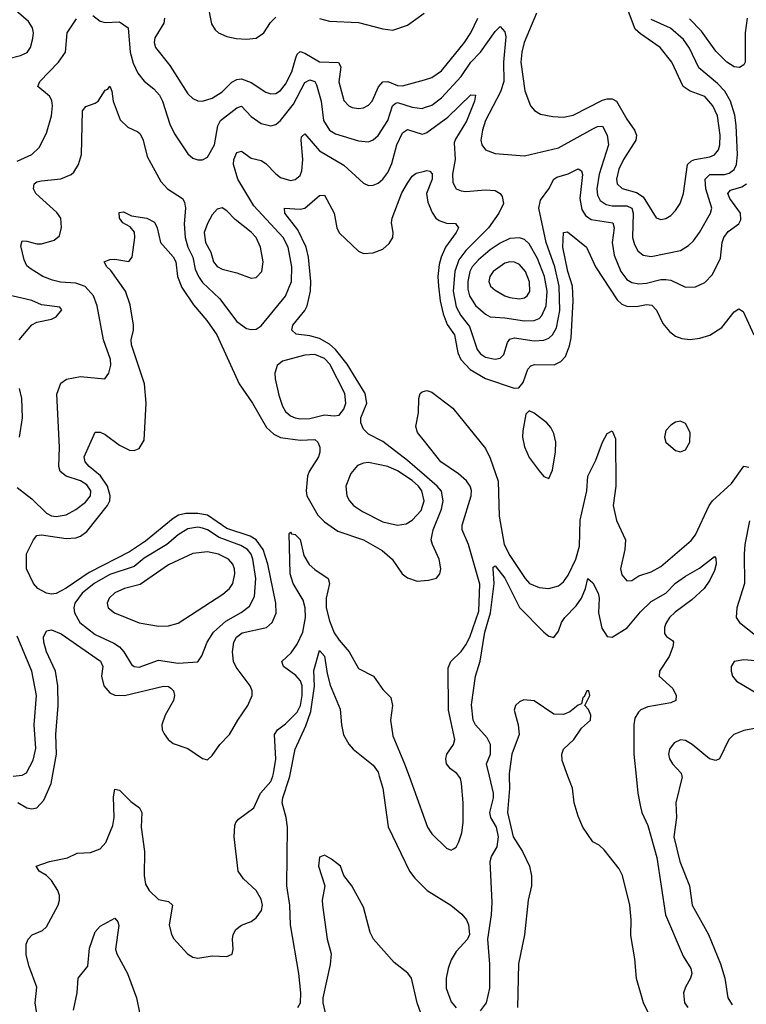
# Model space of a CAD drawing. Header units: inches. Extents: x 1603819 to 1745079, y 385938 to 533966.
# Tile 418 of 561: x 1718340 to 1721320, y 459063 to 463104. Entities that reach past the tile are written whole.
import ezdxf

# ---------------------------------------------------------------- set-up
doc = ezdxf.new("R2010")
doc.units = ezdxf.units.IN
doc.header["$MEASUREMENT"] = 0
for name, color, linetype in [('B7415', 7, 'Continuous'), ('B7416', 7, 'Continuous'), ('B7425', 7, 'Continuous'), ('B7426', 7, 'Continuous')]:
    doc.layers.add(name, color=color, linetype=linetype)

msp = doc.modelspace()

# ---------------------------------------------------------------- linework, layer by layer
at = {"layer": 'B7415', "color": 5}
for points, elevation in [([(1718332.1, 459892.1), (1718370, 459869.3), (1718390, 459865.2), (1718410, 459870.2), (1718438.6, 459901.4), (1718469.3, 459970), (1718474.7, 460000)], 320), ([(1718415.4, 458990), (1718403.8, 459070), (1718410, 459134), (1718378.3, 459218.3), (1718366.7, 459266.7), (1718366.5, 459310), (1718374.4, 459330), (1718391.6, 459348.4), (1718433.5, 459366.5), (1718450, 459381.3), (1718497.7, 459470), (1718503.7, 459490), (1718503.7, 459510), (1718496.1, 459530), (1718471.2, 459571.2), (1718450, 459592.5), (1718420.4, 459610), (1718407.1, 459630), (1718462.9, 459650), (1718535.8, 459664.2), (1718576.3, 459683.7), (1718630, 459686.5), (1718670, 459701.6), (1718693.1, 459726.9), (1718722.5, 459797.5), (1718727.1, 459830), (1718725.1, 459914.9), (1718730, 459946.8), (1718750, 459942), (1718795.2, 459895.2), (1718831.4, 459870), (1718841.5, 459850), (1718838.7, 459790), (1718851.9, 459690), (1718851.2, 459591.2), (1718856, 459556), (1718870.5, 459530), (1718910, 459493.4), (1718950, 459484.9), (1718967.3, 459470), (1718953.4, 459390), (1718962.4, 459350), (1718971.8, 459331.8), (1719028.2, 459270), (1719050, 459256.5), (1719070, 459253.1), (1719130, 459262.7), (1719190, 459259.5), (1719211.1, 459268.9), (1719215.8, 459290), (1719212.4, 459330), (1719215.8, 459350), (1719226, 459370), (1719250, 459388.7), (1719290, 459403.6), (1719310, 459418), (1719331.9, 459448.1), (1719335.4, 459470), (1719330, 459495.1), (1719310, 459529.8), (1719258.6, 459578.6), (1719236.4, 459610), (1719219.6, 459750), (1719222.5, 459797.5), (1719226, 459810), (1719237, 459823), (1719299.8, 459870), (1719327, 459930), (1719370, 459977.2), (1719378, 460000)], 280), ([(1719481, 459050), (1719491.6, 459070), (1719493.6, 459110), (1719485.4, 459190), (1719451.2, 459390), (1719447.9, 459470), (1719435.2, 459550), (1719438.2, 459790), (1719433.5, 459830), (1719416, 459890), (1719418.6, 459910), (1719445.8, 459990), (1719447.8, 460000)], 260), ([(1719814.9, 460000), (1719830, 459950.8), (1719851.5, 459791.5), (1719939.2, 459610), (1719960.5, 459580.5), (1720000, 459541.2)], 260), ([(1719936.7, 460000), (1720000, 459824.2)], 280), ([(1720000, 458985.1), (1719969.5, 459070), (1719946.4, 459170), (1719931.4, 459191.4), (1719875.5, 459235.5), (1719791.2, 459331.2), (1719777.8, 459357.8), (1719750, 459462.4), (1719702, 459550), (1719670, 459591.3), (1719655.5, 459630), (1719619.4, 459659.4), (1719590, 459674.8), (1719570, 459666.8), (1719566, 459630), (1719592, 459550), (1719580.5, 459490), (1719582, 459470), (1719600.5, 459330), (1719618.1, 459270), (1719613.6, 459226.4), (1719583.3, 459090), (1719582.8, 459070), (1719596.9, 459010)], 240), ([(1718560.7, 459039.3), (1718576.4, 459110), (1718579.7, 459170), (1718619.7, 459220.2), (1718625.9, 459294.1), (1718650, 459360.7), (1718670, 459383.8), (1718730, 459416.3), (1718742, 459402), (1718746.7, 459386.7), (1718733.1, 459290), (1718738.9, 459270), (1718782.4, 459190), (1718818.5, 459090), (1718831.6, 459030)], 260)]:
    msp.add_lwpolyline(points, dxfattribs=dict(at, elevation=elevation))
at = {"layer": 'B7416', "color": 5}
for points, elevation in [([(1718290, 462943.7), (1718343.6, 462956.4), (1718370.4, 462969.6), (1718384.5, 462990), (1718393.7, 463026.3), (1718396.4, 463050), (1718392.9, 463070), (1718376.2, 463096.2), (1718314.2, 463150)], 380), ([(1719110.1, 463170), (1719127.3, 463087.3), (1719142.3, 463062.3), (1719155.8, 463050), (1719190, 463034.6), (1719227.3, 463027.3), (1719270, 463023.7), (1719310, 463028.7), (1719340.8, 463050), (1719368.3, 463091.7), (1719390, 463114.9)], 420), ([(1718330, 462523), (1718389.8, 462550), (1718420.1, 462579.9), (1718450, 462637.6), (1718470.4, 462709.6), (1718474.6, 462750), (1718471.9, 462771.9), (1718462.8, 462790), (1718414.7, 462830), (1718422.2, 462850), (1718499.3, 462930), (1718527.4, 462970), (1718535, 463050), (1718572.5, 463107.5)], 360), ([(1718640.6, 463120.6), (1718670, 463097.2), (1718690, 463091.7), (1718750, 463094.7), (1718784.9, 463070), (1718792.7, 462970), (1718806.1, 462926.1), (1718825, 462885), (1718850, 462851.9), (1718890, 462820.2), (1718913.6, 462793.6), (1718925.5, 462770), (1718955.3, 462675.3), (1718975.2, 462635.2), (1719030, 462552.9), (1719050, 462535.6), (1719070, 462528.9), (1719090, 462528.8), (1719110, 462540.3), (1719139, 462590), (1719152.1, 462667.9), (1719163.1, 462690), (1719230, 462742.3), (1719250, 462748.4), (1719290, 462706), (1719330, 462678.2), (1719370, 462668.4), (1719390, 462673.4), (1719410, 462690.8), (1719462.7, 462757.3), (1719510, 462846.4), (1719530, 462857.5), (1719550, 462850.8), (1719557, 462837), (1719576.4, 462770), (1719586.6, 462690), (1719610, 462650.1), (1719635.3, 462635.3), (1719730, 462606.1), (1719770, 462603), (1719790, 462610.9), (1719810, 462628.6), (1719849.9, 462690.1), (1719869.3, 462750.7), (1719880.2, 462759.8), (1719890, 462763.9), (1719950, 462744.3), (1719990, 462739.6), (1720000, 462742.9)], 360), ([(1718933.8, 463110), (1718931, 463090), (1718893.8, 463030), (1718891.3, 463010), (1718897.5, 462990), (1718955.9, 462915.9), (1719030, 462799.7), (1719050, 462780.7), (1719071, 462771), (1719090, 462769.2), (1719130, 462781.6), (1719170, 462807.3), (1719210, 462847.9), (1719230, 462858.6), (1719250, 462860.8), (1719290, 462845.7), (1719350, 462806.8), (1719370, 462800.1), (1719390, 462801.5), (1719410, 462813.9), (1719430, 462839.4), (1719456.5, 462890), (1719472, 462948), (1719478.2, 462961.8), (1719490, 462972.9), (1719510, 462966), (1719570, 462931.5), (1719648.2, 462928.2), (1719657.1, 462910), (1719649.2, 462849.2), (1719670, 462771.8), (1719690, 462750.2), (1719703.9, 462743.9), (1719730, 462739), (1719750, 462742.5), (1719770, 462752.9), (1719785.7, 462770), (1719811.2, 462828.8), (1719830, 462848.5), (1719850, 462849.6), (1719890, 462833.3), (1719910, 462832.1), (1720000, 462857.5)], 380), ([(1719570, 463109.2), (1719610, 463098.5), (1719730, 463092.3), (1719830, 463066), (1719870, 463060.8), (1719930, 463081.6), (1719998.5, 463130)], 420), ([(1718330, 461183.5), (1718390, 461138), (1718450, 461078.6), (1718470, 461068.2), (1718490, 461065.3), (1718530, 461072.6), (1718570, 461093.9), (1718610, 461123.6), (1718630.4, 461150), (1718632.5, 461170), (1718615.4, 461195.4), (1718590, 461211), (1718530.3, 461230.3), (1718506.1, 461250), (1718501.2, 461270), (1718503.2, 461350), (1718493, 461567), (1718508.3, 461611.7), (1718531.4, 461628.6), (1718590, 461639.7), (1718689.6, 461630.4), (1718706.2, 461653.8), (1718713.2, 461686.8), (1718712.1, 461710), (1718683.7, 461790), (1718658, 461930), (1718642.3, 461970), (1718608.5, 462008.5), (1718570, 462022.1), (1718506.8, 462026.8), (1718474.5, 462034.5), (1718435.1, 462050), (1718382.4, 462082.4), (1718370, 462094), (1718357.8, 462117.8), (1718344.4, 462175.6), (1718350, 462196.4), (1718370, 462195.4), (1718410, 462183.9), (1718430, 462184.1), (1718481.2, 462198.8), (1718503.7, 462216.3), (1718511, 462251), (1718508.7, 462290), (1718492.9, 462312.9), (1718406.8, 462390), (1718396.1, 462410), (1718399.1, 462430), (1718410, 462438.2), (1718430, 462443.2), (1718508.6, 462451.4), (1718551.6, 462468.4), (1718562.2, 462477.8), (1718581.7, 462510), (1718593.8, 462550), (1718597.7, 462730), (1718611.9, 462748.1), (1718650, 462761.1), (1718662.2, 462770), (1718690, 462814), (1718701.2, 462818.8), (1718710, 462830.4), (1718717.6, 462810), (1718723.2, 462770), (1718752.6, 462692.6), (1718782.9, 462662.9), (1718824, 462644), (1718834.8, 462634.8), (1718846, 462610), (1718863, 462543), (1718919.5, 462439.5), (1718946.7, 462410), (1719007.2, 462370), (1719015.7, 462355.7), (1719020.1, 462330), (1719014.5, 462265.5), (1719018.7, 462210), (1719030.1, 462170), (1719049.7, 462130), (1719060.1, 462080.1), (1719072.7, 462050), (1719090, 462025.8), (1719159.9, 461959.9), (1719230, 461865.4), (1719270, 461836), (1719290, 461832), (1719310, 461834.2), (1719330, 461847.9), (1719430, 461969.2), (1719454.5, 462030), (1719456.2, 462090), (1719441.6, 462170), (1719421.1, 462210), (1719300.2, 462340.2), (1719235, 462450), (1719217.1, 462510), (1719218.5, 462530), (1719230, 462559), (1719250, 462564), (1719290, 462535.3), (1719330, 462526.1), (1719350, 462513.2), (1719390, 462470.8), (1719410, 462456.4), (1719450, 462443.8), (1719470, 462447.5), (1719490, 462463.8), (1719496.9, 462483.1), (1719501.3, 462530), (1719494.6, 462610), (1719496.4, 462623.6), (1719510, 462636), (1719570, 462565.9), (1719670, 462507.3), (1719750, 462433.6), (1719770, 462423.9), (1719790, 462424.2), (1719810, 462433), (1719830, 462449.2), (1719850, 462476.5), (1719866, 462514), (1719886.9, 462590), (1719910, 462639.7), (1719930, 462653.4), (1719990, 462633.8), (1720000, 462637.3)], 340), ([(1720000, 461234.5), (1719930, 461295), (1719830, 461372.7), (1719770, 461403.4), (1719750, 461423.4), (1719739.1, 461450), (1719739.8, 461470), (1719763.6, 461530), (1719757.2, 461570), (1719682.6, 461690), (1719634.9, 461750), (1719610, 461772.6), (1719570, 461795.9), (1719530, 461806.5), (1719473.3, 461813.3), (1719456.5, 461830), (1719460.7, 461850), (1719509.9, 461910), (1719519.2, 461930), (1719533.1, 461990), (1719534.6, 462030), (1719524.3, 462130), (1719514.6, 462170), (1719481.1, 462241.1), (1719427, 462310), (1719426, 462330), (1719490, 462326.4), (1719510, 462330.8), (1719570, 462382.7), (1719590, 462383.1), (1719629.1, 462310), (1719640.2, 462250), (1719650, 462229.2), (1719730, 462153.7), (1719750, 462144.9), (1719790, 462147.1), (1719830, 462162.5), (1719855.1, 462184.9), (1719869.9, 462210), (1719871.9, 462230), (1719864.9, 462270), (1719867.4, 462290), (1719907.1, 462392.9), (1719930, 462432.7), (1719950, 462461.2), (1719966.2, 462473.8), (1720000, 462481.9)], 320), ([(1718474.7, 460000), (1718490.7, 460090), (1718487.7, 460170), (1718498.5, 460290), (1718496.7, 460370), (1718486.4, 460430), (1718450.5, 460510), (1718439, 460550), (1718438, 460570), (1718450, 460596.1), (1718470, 460600.2), (1718510, 460583.1), (1718672.1, 460472.1), (1718680.4, 460450), (1718676.2, 460410), (1718685.3, 460370), (1718710, 460341.2), (1718730, 460331.4), (1718770, 460330.9), (1718930, 460369.5), (1718950, 460367.9), (1718960.5, 460360.5), (1718971.3, 460350), (1718974.8, 460330), (1718970.6, 460310), (1718937.3, 460250), (1718923.2, 460210), (1718925, 460190), (1718932.6, 460172.6), (1718949.4, 460149.4), (1718970, 460134), (1719030, 460113), (1719090, 460071.5), (1719110, 460066.5), (1719130, 460084.6), (1719160.7, 460130), (1719200.3, 460170), (1719234.1, 460230), (1719276.1, 460290), (1719293.8, 460330), (1719293.2, 460350), (1719285, 460370), (1719227.5, 460447.5), (1719216.6, 460470), (1719212.5, 460510), (1719218.4, 460550), (1719229.5, 460570.5), (1719252.8, 460587.2), (1719352.4, 460610), (1719375.2, 460630), (1719391.6, 460668.4), (1719390.7, 460710), (1719357.9, 460870), (1719338.3, 460930), (1719310, 460969.9), (1719284.7, 460984.7), (1719190, 461015.2), (1719110, 461070.8), (1719070, 461077.8), (1719022.1, 461077.9), (1718991.8, 461070), (1718970, 461057.3), (1718856.4, 460963.6), (1718790, 460919.8), (1718624.4, 460835.6), (1718530, 460770.4), (1718490, 460749.3), (1718470, 460746.4), (1718449.9, 460749.9), (1718414.7, 460770), (1718396.9, 460790), (1718368, 460850), (1718368.6, 460911.4), (1718396.9, 460970), (1718410, 460986.7), (1718429.9, 460990.1), (1718530, 460975.3), (1718570, 460977.7), (1718590, 460984.2), (1718616, 461004), (1718700.6, 461110), (1718709.9, 461130), (1718711.7, 461150), (1718699.8, 461190), (1718671.4, 461231.4), (1718624.7, 461270), (1718608.8, 461288.8), (1718604.1, 461310), (1718649.1, 461410.9), (1718670, 461411), (1718690, 461401.3), (1718750, 461357.8), (1718790, 461337.8), (1718810, 461335.9), (1718830, 461343.6), (1718850, 461378), (1718858.5, 461530), (1718851.9, 461610), (1718799.2, 461770), (1718797.5, 461790), (1718806.9, 461830), (1718807, 461850), (1718793.1, 461933.1), (1718774, 461990), (1718714.5, 462074.5), (1718696.9, 462090), (1718687, 462110), (1718710, 462119.7), (1718730, 462120.6), (1718788, 462112), (1718801.7, 462130), (1718812.9, 462210), (1718811.4, 462231.4), (1718793.5, 462253.5), (1718763.1, 462270), (1718749.2, 462290), (1718747.9, 462312.1), (1718765.3, 462314.7), (1718798.4, 462298.4), (1718862, 462290), (1718893.6, 462273.6), (1718904.3, 462250), (1718917.5, 462190), (1718970, 462130.1), (1718980.6, 462110), (1718986.7, 462050), (1719004.5, 462004.5), (1719053.3, 461933.3), (1719107.1, 461870), (1719148.7, 461810), (1719240.2, 461610), (1719295, 461530), (1719352.3, 461430), (1719382.5, 461402.5), (1719410, 461389.6), (1719490, 461378.2), (1719550, 461381.3), (1719563.2, 461370), (1719570.6, 461350), (1719571, 461329), (1719565.8, 461310), (1719526.7, 461250), (1719520.1, 461230), (1719514.8, 461170), (1719517.6, 461150), (1719562.3, 461070), (1719590, 461042.7), (1719645.4, 461005.4), (1719749.7, 460969.7), (1719826.2, 460926.2), (1719867.9, 460890), (1719908.7, 460830), (1719930, 460813.1), (1719970, 460800.2), (1720000, 460802.4)], 320), ([(1718337.7, 461790), (1718390, 461851.7), (1718410, 461863.1), (1718470, 461874.9), (1718490, 461884.4), (1718512.9, 461912.9), (1718504.8, 461924.8), (1718430, 461933.4), (1718390, 461951.4), (1718290, 461974.8)], 360), ([(1718339.1, 461390), (1718352, 461470), (1718349, 461549), (1718339.8, 461590)], 360), ([(1720000, 461373.7), (1719970.9, 461410), (1719965.3, 461434.7), (1719975.6, 461490), (1719977.6, 461550), (1719982.7, 461570), (1719990, 461577.3), (1720000, 461579.4)], 280), ([(1719378, 460000), (1719381.5, 460010), (1719389.9, 460069.9), (1719384.9, 460170), (1719396.8, 460190), (1719430, 460214.3), (1719478.2, 460261.8), (1719491.9, 460290), (1719499.1, 460330), (1719498.8, 460370), (1719491.2, 460391.2), (1719472.3, 460412.3), (1719421.6, 460450), (1719415.7, 460470), (1719453.9, 460506.1), (1719478.5, 460541.5), (1719500.7, 460590), (1719511.9, 460650), (1719510.5, 460690), (1719502.1, 460722.1), (1719462.2, 460790), (1719448.7, 460830), (1719444.8, 460995.2), (1719450, 461000.4), (1719454.2, 460994.2), (1719470, 460991.3), (1719490, 460970.1), (1719504.7, 460904.7), (1719527.8, 460867.8), (1719550, 460847.5), (1719605.8, 460810), (1719610.1, 460790), (1719597.5, 460730), (1719597.1, 460690), (1719610, 460637.1), (1719630, 460587.9), (1719650, 460557.2), (1719691.9, 460510), (1719730, 460441.8), (1719791.7, 460410), (1719830, 460354.9), (1719862.6, 460322.6), (1719869.3, 460290), (1719860.7, 460230), (1719870, 460164.4), (1719918.7, 460050), (1719936.7, 460000)], 280), ([(1718313.7, 460000), (1718350, 460003.5), (1718367.4, 460012.6), (1718395.2, 460064.8), (1718406.4, 460113.6), (1718399.7, 460210), (1718408.8, 460330), (1718389.4, 460430), (1718330, 460573.7)], 340), ([(1719447.8, 460000), (1719469.6, 460110.5), (1719513.6, 460206.4), (1719534.6, 460265.4), (1719549.1, 460369.1), (1719546.4, 460433.6), (1719570, 460515.5), (1719590, 460492.2), (1719601, 460421), (1719613.6, 460373.6), (1719654, 460274), (1719659.4, 460210), (1719668.5, 460168.5), (1719690, 460130.3), (1719707.6, 460110), (1719790, 460045.3), (1719810, 460015.8), (1719814.9, 460000)], 260)]:
    msp.add_lwpolyline(points, dxfattribs=dict(at, elevation=elevation))
for points, elevation in [([(1719170, 462331.5), (1719150, 462326.6), (1719130, 462302.6), (1719110, 462267.6), (1719096.6, 462230), (1719102.1, 462190), (1719123.4, 462150), (1719135.1, 462110), (1719150, 462091.1), (1719170, 462080.5), (1719230, 462065.4), (1719290, 462042.7), (1719310, 462045.7), (1719333.1, 462070), (1719338.4, 462110), (1719328.2, 462170), (1719310.5, 462210), (1719290, 462232), (1719223.5, 462283.5), (1719190, 462319.1)], 360), ([(1719550, 461729.5), (1719510, 461726.8), (1719417.6, 461702.4), (1719395.4, 461684.6), (1719386.4, 461653.6), (1719387.5, 461630), (1719402.7, 461562.7), (1719417.8, 461517.8), (1719430, 461496.5), (1719450, 461478.9), (1719470, 461469.6), (1719490, 461465.9), (1719530, 461467.9), (1719590, 461483), (1719630, 461477.7), (1719650, 461480.7), (1719670, 461505.2), (1719677.7, 461530), (1719672.9, 461570), (1719611.5, 461690), (1719590, 461713.1)], 340), ([(1719770, 461286.2), (1719750, 461284.5), (1719725, 461275), (1719697.8, 461242.2), (1719677.8, 461190), (1719681.6, 461150), (1719692.9, 461130), (1719709.2, 461110), (1719745.3, 461085.3), (1719830, 461043.3), (1719890, 461029.6), (1719924.5, 461035.5), (1719950, 461049.5), (1719986.1, 461090), (1719998.2, 461130), (1719989.1, 461170), (1719975.1, 461190), (1719950, 461213), (1719890, 461252.3), (1719850, 461270.9)], 340), ([(1719070, 461020.7), (1719030, 461014.2), (1718990.1, 460990), (1718943.7, 460950), (1718850, 460894.1), (1718810, 460860.5), (1718710, 460827.5), (1718645, 460790), (1718595.7, 460750), (1718566.7, 460710), (1718562.5, 460690), (1718565.5, 460670), (1718586.8, 460630), (1718650, 460580.4), (1718725.5, 460545.5), (1718749.7, 460529.7), (1718767.8, 460510), (1718798.1, 460458.1), (1718810, 460449.3), (1718830, 460447), (1718910, 460475.1), (1718990, 460463.8), (1719070.9, 460469.1), (1719087.3, 460492.7), (1719109.1, 460550), (1719134.5, 460590), (1719185, 460635), (1719248.8, 460671.2), (1719282.5, 460697.5), (1719303.3, 460736.7), (1719308.5, 460810), (1719296.4, 460890), (1719289.1, 460910), (1719274.2, 460930), (1719246.5, 460946.5), (1719158.5, 460978.5), (1719110, 461010.3), (1719090, 461017.8)], 340), ([(1719110, 460920.4), (1719050, 460912.8), (1718950, 460866.2), (1718834.1, 460786), (1718770, 460769.9), (1718730, 460751.9), (1718707.1, 460730), (1718698.5, 460710), (1718702.3, 460690), (1718728.5, 460670), (1718830, 460629.2), (1718910, 460614.7), (1718950, 460617.1), (1718990, 460626.8), (1719173.8, 460746.2), (1719200.2, 460770), (1719213.5, 460790), (1719222.8, 460830), (1719221.4, 460850), (1719213.6, 460870), (1719196.5, 460890), (1719155.4, 460910)], 360)]:
    msp.add_lwpolyline(points, close=True, dxfattribs=dict(at, elevation=elevation))
at = {"layer": 'B7425', "color": 5}
for points, elevation in [([(1720000, 459824.2), (1720012.3, 459790), (1720030, 459763.1), (1720090, 459703.7), (1720110, 459696.4), (1720119.1, 459700.9), (1720130, 459708), (1720141.7, 459730), (1720153.6, 459766.4), (1720158.2, 459810), (1720158.8, 459890), (1720152.3, 459970), (1720147.6, 459990), (1720140.5, 460000)], 280), ([(1720230, 459036.9), (1720254.2, 459070), (1720268.5, 459130), (1720268.3, 459228.3), (1720259.7, 459330), (1720274.5, 459430), (1720277.3, 459482.7), (1720269.8, 459649.8), (1720274.6, 459670), (1720298.8, 459710), (1720303.7, 459750), (1720295.9, 459790), (1720271.9, 459830), (1720268.7, 459850), (1720283.4, 459910), (1720283.4, 459930), (1720266.8, 460000)], 260), ([(1720347.3, 460000), (1720348.5, 459948.5), (1720340.9, 459850), (1720363.9, 459750), (1720402.4, 459690), (1720430.3, 459630.3), (1720439.1, 459590), (1720439.5, 459550), (1720425.7, 459490), (1720410, 459348), (1720385.6, 459230), (1720382.2, 459050)], 240), ([(1720984, 458890), (1720897.8, 459070), (1720869.2, 459169.2), (1720862.4, 459250), (1720845.8, 459345.8), (1720848.1, 459410), (1720842.8, 459470), (1720812.3, 459592.3), (1720798.7, 459618.7), (1720737.5, 459697.5), (1720716.1, 459716.1), (1720690, 459730.3), (1720649.3, 459790), (1720630, 459834.8), (1720613.4, 459890), (1720607.6, 459950), (1720588.7, 460000)], 240), ([(1720868.5, 460000), (1720875.8, 459930), (1720886.5, 459873.5), (1720891.8, 459850), (1720916.5, 459796.5), (1720953.6, 459666.4), (1720988.8, 459430), (1721061.4, 459261.4), (1721092.2, 459210), (1721096.5, 459190), (1721091.4, 459170), (1721070, 459133.3), (1721062.5, 459110), (1721066.5, 459070), (1721080.8, 459050)], 260), ([(1721055.7, 460000), (1721056.7, 459996.7), (1721031.6, 459890), (1721033.3, 459830), (1721023.1, 459750), (1721047.3, 459650), (1721087.1, 459550), (1721098.3, 459470), (1721164.5, 459350), (1721214, 459230), (1721232, 459170), (1721244.6, 459090), (1721261.8, 459061.8)], 280), ([(1720000, 459541.2), (1720010.6, 459530.6), (1720108.9, 459470), (1720152.8, 459432.8), (1720172.2, 459410), (1720180.3, 459390), (1720184.4, 459350), (1720177.1, 459330), (1720130, 459280.5), (1720110, 459245.6), (1720096.8, 459210), (1720088.7, 459170), (1720089.4, 459130), (1720110, 459073.7), (1720130, 459048.9)], 260)]:
    msp.add_lwpolyline(points, dxfattribs=dict(at, elevation=elevation))
at = {"layer": 'B7426', "color": 5}
for points, elevation in [([(1720458.9, 463130), (1720409.1, 463010.9), (1720399.2, 462970), (1720395.9, 462930), (1720412.1, 462812.1), (1720434.4, 462750), (1720450.8, 462730.8), (1720476.6, 462716.6), (1720526.3, 462706.3), (1720570, 462703.4), (1720610, 462712.5), (1720730, 462773.4), (1720750, 462779.7), (1720770, 462779.3), (1720787.3, 462770), (1720830, 462695.2), (1720861.6, 462650), (1720869.5, 462630), (1720866.4, 462610), (1720816.5, 462530), (1720797.8, 462490), (1720788.3, 462450), (1720790.1, 462430), (1720810.5, 462410.5), (1720870, 462394.8), (1720897.1, 462377.1), (1720950.2, 462290.2), (1720970, 462283.6), (1720990, 462288.1), (1721010, 462300.2), (1721030, 462320.2), (1721048.1, 462350), (1721062.6, 462390), (1721079, 462510), (1721094.9, 462525.1), (1721109.3, 462530.7), (1721170, 462541.3), (1721190, 462548.9), (1721205.3, 462570), (1721211.1, 462590), (1721212.8, 462630), (1721201.7, 462710), (1721183.2, 462750), (1721150, 462789.3), (1721090, 462810.4), (1721060.9, 462830), (1721014.7, 462930), (1720966.8, 462990), (1720885.4, 463045.4), (1720864.8, 463064.8), (1720824.4, 463170)], 380), ([(1720000, 462857.5), (1720030, 462866), (1720070, 462894.6), (1720164.8, 463010), (1720190, 463049.3), (1720218.8, 463110)], 380), ([(1720000, 462742.9), (1720030, 462752.7), (1720070, 462782.7), (1720150, 462870.1), (1720190, 462928.9), (1720229.9, 462970), (1720290, 463055.2), (1720310, 463075.5), (1720330, 463054.4), (1720333.3, 463033.3), (1720324.5, 462930), (1720326.1, 462850), (1720312.3, 462807.7), (1720250.8, 462690), (1720237.8, 462650), (1720230.9, 462610), (1720235.4, 462590), (1720250, 462570.2), (1720290, 462555.1), (1720410, 462545.6), (1720550, 462578), (1720690, 462656.4), (1720710, 462665.4), (1720730, 462667.5), (1720748.9, 462630), (1720754.3, 462590), (1720715.9, 462470), (1720707.4, 462410), (1720710, 462384.2), (1720721.3, 462361.3), (1720745, 462345), (1720770, 462339.4), (1720830, 462340.2), (1720850.1, 462330), (1720855.5, 462310), (1720853.5, 462210), (1720860.9, 462180.9), (1720874.8, 462154.8), (1720897.3, 462137.3), (1720930, 462132.5), (1721050, 462157.3), (1721083.2, 462176.8), (1721103.7, 462196.3), (1721127.9, 462230), (1721173.4, 462310), (1721178.3, 462330), (1721154.1, 462410), (1721151.3, 462450), (1721170, 462468.3), (1721230, 462468.5), (1721250, 462474.5), (1721270.5, 462489.5), (1721279.7, 462510), (1721283.3, 462550), (1721278.2, 462670), (1721272.3, 462712.3), (1721255.6, 462770), (1721232.2, 462810), (1721202.5, 462842.5), (1721125.9, 462905.9), (1721087.4, 462987.4), (1721062.9, 463022.9), (1721009, 463069), (1720930, 463104.7)], 360), ([(1721323.4, 463110), (1721315.2, 463050), (1721315.3, 462930), (1721310, 462919.2), (1721291.8, 462908.2), (1721270, 462910.6), (1721240.3, 462930), (1721194.9, 462974.9), (1721136.1, 463056.1), (1721086.8, 463106.8)], 340), ([(1720000, 462637.3), (1720010, 462640.9), (1720096.1, 462703.9), (1720190, 462795.6), (1720210, 462794.8), (1720205.2, 462770), (1720172.3, 462687.7), (1720126.7, 462613.3), (1720121.9, 462598.1), (1720125.9, 462530), (1720115.2, 462470), (1720116.4, 462436.4), (1720130, 462410.3), (1720150, 462401), (1720170, 462399), (1720250, 462406.3), (1720290, 462402.3), (1720310.8, 462390.8), (1720318.9, 462378.9), (1720323.7, 462350), (1720305.3, 462310), (1720262.6, 462250), (1720170, 462156.9), (1720141.7, 462118.3), (1720124.1, 462070), (1720117.3, 461990), (1720130, 461926.2), (1720149.4, 461889.4), (1720184.8, 461844.8), (1720216.1, 461750), (1720230, 461732.2), (1720250, 461719.3), (1720290, 461710.1), (1720310, 461715.3), (1720325.2, 461730), (1720341, 461779), (1720350, 461793.4), (1720370, 461798.3), (1720450, 461786.5), (1720490, 461788.8), (1720510, 461797.3), (1720525, 461810), (1720541.2, 461838.9), (1720555, 461910), (1720553, 462010), (1720534.9, 462090), (1720499.6, 462190), (1720469.1, 462330.9), (1720476.4, 462363.5), (1720509.9, 462410.1), (1720530, 462449), (1720542.7, 462457.3), (1720590, 462471.1), (1720630, 462492.3), (1720643.8, 462483.8), (1720647.9, 462467.9), (1720637.6, 462370), (1720645.1, 462325.1), (1720660.6, 462300.6), (1720683.5, 462283.5), (1720772.1, 462270), (1720777.5, 462250), (1720770.1, 462190), (1720778.1, 462138.1), (1720806, 462070), (1720830, 462038), (1720850, 462025.1), (1720879.3, 462019.3), (1720910, 462022.2), (1720970, 462037.9), (1720990, 462038.3), (1721010, 462034.3), (1721070, 462006.5), (1721112.3, 462007.7), (1721150, 462025.5), (1721181.5, 462058.5), (1721214.7, 462125.3), (1721221.6, 462190), (1721228, 462210), (1721245.9, 462234.1), (1721290, 462266.7), (1721297.3, 462282.7), (1721295.8, 462310), (1721252.2, 462370), (1721244.4, 462390), (1721255.3, 462404.7), (1721301.6, 462418.4), (1721321.3, 462430)], 340), ([(1720000, 462481.9), (1720010, 462484.4), (1720022, 462482), (1720031.2, 462471.2), (1720031, 462450), (1720009.1, 462390), (1720014.4, 462354.4), (1720032.2, 462312.2), (1720046.5, 462290), (1720059.8, 462279.8), (1720090, 462269.5), (1720127.5, 462267.5), (1720139.7, 462250), (1720130.7, 462230), (1720085.7, 462170), (1720067.9, 462130), (1720060.4, 462099.6), (1720055.5, 462050), (1720057.6, 462010), (1720064.2, 461950), (1720076.3, 461896.3), (1720093.4, 461853.4), (1720122.6, 461810), (1720136.4, 461736.4), (1720149.2, 461709.2), (1720188.1, 461668.1), (1720250, 461632), (1720368.3, 461591.7), (1720387.4, 461592.6), (1720405.5, 461614.5), (1720423.9, 461670), (1720436.4, 461683.6), (1720451.3, 461688.7), (1720532, 461688), (1720559.3, 461700.7), (1720578.1, 461721.9), (1720595.1, 461764.9), (1720602, 461798), (1720609.6, 461949.6), (1720606.5, 462010), (1720588.3, 462070), (1720567.7, 462170), (1720570, 462230.6), (1720587.2, 462232.7), (1720664.2, 462170), (1720701.5, 462090), (1720790, 461954.7), (1720810, 461936.2), (1720830, 461928.6), (1720870, 461927.4), (1720910, 461935.2), (1720932.6, 461932.6), (1720951.8, 461911.8), (1720977, 461857), (1721004.7, 461824.7), (1721030, 461805.7), (1721055.8, 461795.8), (1721090, 461791.4), (1721130, 461796.9), (1721170, 461809.3), (1721219.8, 461840.2), (1721270, 461904.9), (1721290, 461917.7), (1721306.9, 461906.9), (1721351.2, 461811.2)], 320), ([(1720000, 461579.4), (1720010, 461581.6), (1720030, 461574.9), (1720116.9, 461510), (1720250, 461344.7), (1720270, 461304.4), (1720302.2, 461210), (1720306.3, 461066.3), (1720326.9, 460950), (1720350, 460905.6), (1720413.4, 460810), (1720431.5, 460790), (1720470, 460774.1), (1720510, 460769.3), (1720550, 460780.2), (1720570, 460797.1), (1720590, 460824.2), (1720620.3, 460890), (1720636.4, 460943.6), (1720638.3, 461050), (1720666.3, 461170), (1720670.4, 461230), (1720703.4, 461296.6), (1720730, 461370.5), (1720750, 461405.5), (1720770, 461416.3), (1720783.2, 461383.2), (1720784.3, 461190), (1720774.2, 461110), (1720788.3, 461048.3), (1720824.4, 460970), (1720822.4, 460930), (1720803.8, 460850), (1720810, 460826.4), (1720830, 460801.3), (1720850, 460802), (1720878.8, 460821.2), (1720930, 460838.3), (1720970, 460859.5), (1721093.2, 460966.8), (1721111.4, 460990), (1721167.1, 461110), (1721181.2, 461130), (1721259.5, 461200.5), (1721310, 461271.8), (1721330, 461268)], 280), ([(1720140.5, 460000), (1720133.5, 460010), (1720107.1, 460030), (1720089.9, 460049.9), (1720087.7, 460070), (1720092.2, 460090), (1720119.8, 460130), (1720124.1, 460150), (1720099.1, 460270), (1720096.7, 460443.4), (1720108.7, 460470), (1720150, 460511.6), (1720170, 460538.4), (1720185.8, 460570), (1720223.2, 460676.8), (1720227.2, 460787.2), (1720180.1, 460950), (1720154.5, 461010), (1720154.1, 461030), (1720192.2, 461150), (1720192.4, 461172.4), (1720186.9, 461190), (1720171.8, 461211.8), (1720139.9, 461239.9), (1720067, 461290), (1720000, 461373.7)], 280), ([(1720000, 460802.4), (1720016.3, 460803.7), (1720050, 460812), (1720062.7, 460830), (1720066.8, 460850), (1720060.2, 460890), (1720032.6, 460950), (1720028.1, 460970), (1720036.4, 461010), (1720070, 461094.9), (1720076.2, 461130), (1720069.4, 461169.4), (1720051.5, 461190), (1720000, 461234.5)], 320), ([(1721333.1, 461046.9), (1721313.9, 460950), (1721310.6, 460910.6), (1721312.8, 460790), (1721281.5, 460690), (1721278.3, 460650), (1721291.7, 460630), (1721390, 460551.5)], 280), ([(1720266.8, 460000), (1720255, 460050), (1720270.4, 460090), (1720271.1, 460130), (1720257.1, 460157.1), (1720210, 460209.8), (1720199.6, 460230), (1720192.7, 460292.7), (1720209.9, 460410), (1720229.1, 460470.9), (1720247.9, 460590), (1720270.9, 460670), (1720285.7, 460790), (1720281.2, 460850), (1720282.5, 460857.5), (1720290, 460863.1), (1720330, 460811.9), (1720390, 460691), (1720490, 460590.4), (1720510, 460574.4), (1720530, 460568.5), (1720550, 460594.9), (1720561.9, 460630), (1720575.3, 460650), (1720621.6, 460698.4), (1720644.6, 460730), (1720660.8, 460770), (1720670, 460810.8), (1720690, 460793), (1720712.3, 460750), (1720716.1, 460730), (1720714.2, 460670), (1720727.3, 460607.3), (1720750, 460572.6), (1720770, 460569.6), (1720831.3, 460608.7), (1720885.5, 460674.5), (1720930, 460715.8), (1720989.9, 460750.1), (1721029, 460791), (1721070, 460820.5), (1721127.4, 460852.6), (1721190, 460900.7), (1721194.7, 460894.7), (1721196.1, 460870), (1721190, 460843.7), (1721170, 460803.6), (1721146.5, 460770), (1721097, 460723), (1721028, 460672), (1721005.4, 460650), (1720990, 460625.4), (1720984.2, 460610), (1720984.3, 460584.3), (1720992.1, 460572.1), (1721016.9, 460556.9), (1721021.1, 460550), (1721019.3, 460530), (1721003.9, 460490), (1720963.6, 460430), (1720963.1, 460410), (1721018.6, 460358.6), (1721031.7, 460330), (1721030.3, 460310), (1721010, 460299.8), (1720915.7, 460284.3), (1720887.8, 460272.2), (1720877.2, 460262.8), (1720863, 460237), (1720858.2, 460210), (1720859.1, 460090), (1720868.5, 460000)], 260), ([(1721389.5, 460470.5), (1721310, 460477.5), (1721270.5, 460470), (1721257.4, 460450), (1721257.3, 460430), (1721264, 460410), (1721280.3, 460390), (1721370, 460336.3)], 280), ([(1720588.7, 460000), (1720564.3, 460064.3), (1720563.2, 460090), (1720570.4, 460110), (1720612, 460150), (1720643.6, 460196.4), (1720680.7, 460230), (1720682.8, 460250), (1720673.2, 460273.2), (1720658, 460290), (1720678.8, 460330), (1720674.8, 460350), (1720666, 460350), (1720655.3, 460324.7), (1720650, 460322), (1720644, 460296), (1720630, 460290.7), (1720596.3, 460263.7), (1720570, 460253.2), (1720530, 460254.2), (1720450, 460308.5), (1720407.5, 460312.5), (1720390, 460304.4), (1720374, 460290), (1720367.7, 460270), (1720384.6, 460210), (1720389.1, 460170), (1720358.6, 460090), (1720347.1, 460010), (1720347.3, 460000)], 240), ([(1721436.4, 460210), (1721310, 460186.5), (1721269.5, 460170.5), (1721248.9, 460150), (1721210.4, 460070), (1721195.6, 460064.4), (1721169.5, 460070), (1721098, 460130), (1721070, 460146), (1721050, 460148.3), (1721023.5, 460136.5), (1721004.9, 460110), (1721000.3, 460090), (1721005.3, 460070), (1721017, 460050), (1721052.2, 460012.2), (1721055.7, 460000)], 280)]:
    msp.add_lwpolyline(points, dxfattribs=dict(at, elevation=elevation))
for points, elevation in [([(1720390, 462208.8), (1720350, 462205.5), (1720310, 462186.7), (1720270, 462159.7), (1720221, 462119), (1720195.3, 462090), (1720185.5, 462070), (1720177.3, 462030), (1720177.9, 461997.9), (1720184.2, 461970), (1720210, 461930.7), (1720250, 461895.8), (1720270, 461884.6), (1720330, 461880.6), (1720410, 461867.4), (1720450, 461868.8), (1720470, 461878.1), (1720481.9, 461890), (1720499.1, 461930), (1720503.4, 461990), (1720492.4, 462050), (1720464.3, 462124.3), (1720430, 462184.7), (1720410, 462202)], 360), ([(1720350, 462110.4), (1720330, 462105.3), (1720281.6, 462070), (1720267.8, 462050), (1720264.5, 462030), (1720271.1, 462010), (1720290, 461993.5), (1720330, 461970.1), (1720350, 461963.6), (1720390, 461958), (1720410, 461962.6), (1720420.8, 461970), (1720431.9, 461988.1), (1720431.4, 462028.6), (1720415.1, 462070), (1720390, 462098.9), (1720368.8, 462108.8)], 380), ([(1720430, 461498.4), (1720415.6, 461484.4), (1720403.7, 461416.3), (1720402.2, 461390), (1720410, 461350.4), (1720430, 461307.9), (1720470, 461253.1), (1720490, 461228.7), (1720510, 461221.6), (1720525.3, 461254.7), (1720537.8, 461330), (1720538.7, 461370), (1720530, 461405.6), (1720518.5, 461430), (1720502.2, 461450), (1720450, 461489.7)], 320), ([(1721050, 461456), (1721030, 461452.1), (1721010, 461440.4), (1720990, 461417.6), (1720983.8, 461390), (1720990, 461370.6), (1721030, 461336.5), (1721050, 461330.4), (1721070, 461339.3), (1721088.4, 461370), (1721089.8, 461410), (1721070, 461446.3)], 320)]:
    msp.add_lwpolyline(points, close=True, dxfattribs=dict(at, elevation=elevation))

doc.saveas('drawing.dxf')
